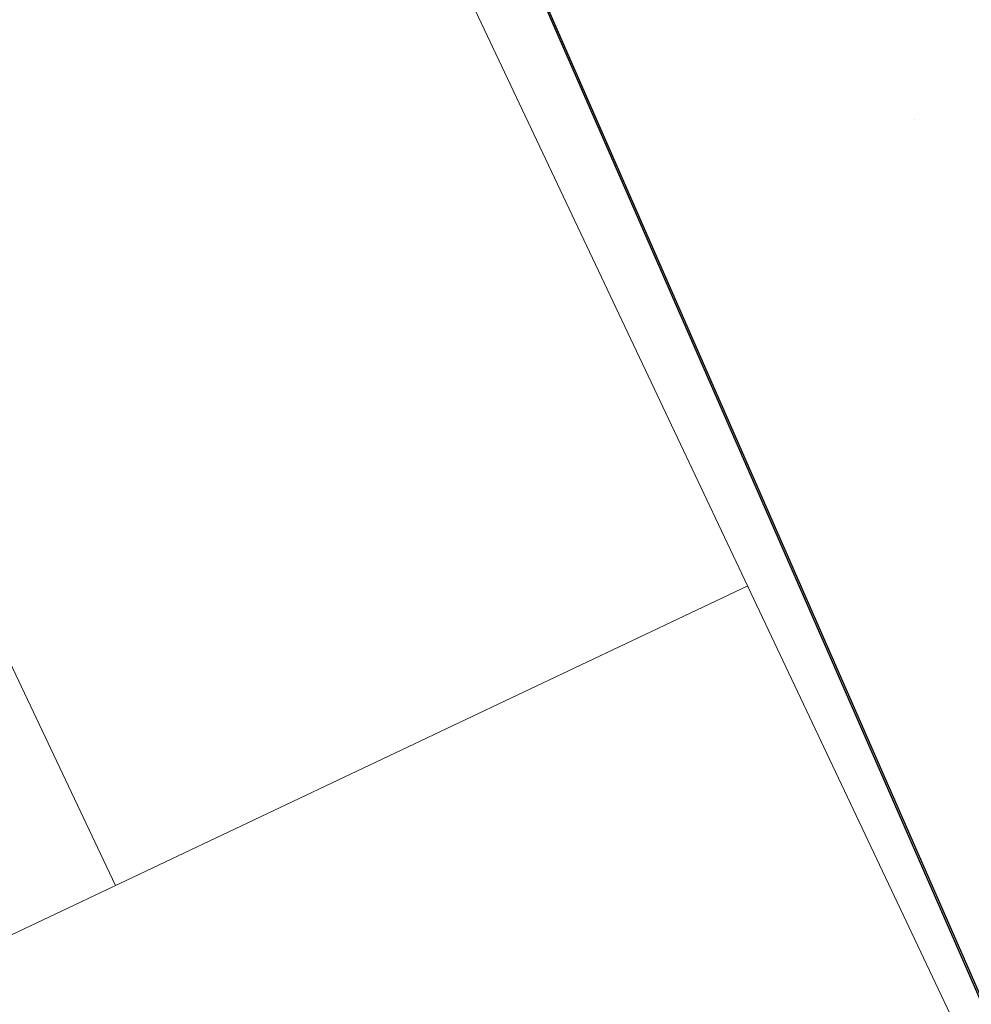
# Model space of a CAD drawing. Header units: metres. Extents: x 134157 to 138734, y 451157 to 455772.
# Tile 503 of 656: x 136620.358 to 136620.686, y 453797.424 to 453797.764. Entities that reach past the tile are written whole.
import ezdxf

# ---------------------------------------------------------------- set-up
doc = ezdxf.new("R2010")
doc.units = ezdxf.units.M
doc.layers.add('-DR-alg-hulplijnen', color=210, linetype='Continuous', plot=False)
doc.layers.add('-DR-nw-gr-arc-gras', color=7, linetype='Continuous', true_color=0xb5d5a4)
doc.layers.add('-DR-nw-inr-fietsparkeren Tulip enkele beugel', color=2, linetype='Continuous')
doc.layers.add('-DR-nw-maatvoering', color=3, linetype='Continuous')
doc.layers.add('-DR-nw-vh-arc-sbs df bruinrood Broeder Alarmstraat', color=7, linetype='Continuous', lineweight=9, true_color=0xd8beb6)
doc.styles.add('2-5TXT', font='arial.ttf')
doc.styles.add('Drong', font='txt', dxfattribs={"height": 1.8})
doc.dimstyles.new('Drong', dxfattribs={"dimtxt": 1.8, "dimasz": 2.5, "dimexe": 0, "dimexo": 0, "dimgap": 0.9, "dimtad": 1, "dimzin": 0, "dimdsep": 46, "dimtxsty": 'Drong', "dimblk": 'dimblk-wit', "dimcen": 0, "dimse1": 1, "dimse2": 1, "dimclrd": 256, "dimclre": 1, "dimclrt": 7, "dimadec": 0, "dimazin": 0, "dimtfac": 1, "dimtmove": 0, "dimatfit": 3, "dimfxl": 1, "dimtolj": 1, "dimtzin": 0, "dimarcsym": 0})
doc.dimstyles.new('VELOPA-drukwerk', dxfattribs={"dimscale": 0, "dimtxt": 2.5, "dimasz": 2, "dimexe": 1, "dimexo": 1, "dimgap": 1, "dimtad": 1, "dimdec": 0, "dimdsep": 46, "dimtxsty": '2-5TXT', "dimcen": 8, "dimadec": 1, "dimazin": 0, "dimtfac": 1, "dimtdec": 0, "dimtmove": 0, "dimatfit": 3, "dimfxl": 1, "dimtolj": 1, "dimtzin": 0, "dimarcsym": 0})
pattern_1 = [(115.3356253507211, (136419.7180158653, 453326.2367068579), (-0.2236810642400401, -0.1059037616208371), [0.06, -0.187485]), (205.3356253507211, (136419.7180158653, 453326.2367068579), (0.1059037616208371, -0.22368106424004), [0.06, -0.187485])]

# ---------------------------------------------------------------- blocks, each defined once
blk = doc.blocks.new('*D482')
at = {"layer": '-DR-alg-hulplijnen', "color": 0, "lineweight": -2, "ltscale": 4, "transparency": 16777216}
for p, q in [((-1.268533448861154e-15, -770.7167233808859), (-1.92714493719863e-14, -1064.726652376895)), ((3625, -770.7167233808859), (3625, -1064.726652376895)), ((41.43344676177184, -1044.009928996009), (3583.566553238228, -1044.009928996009))]:
    blk.add_line(p, q, dxfattribs=at)
at = {"layer": '-DR-alg-hulplijnen', "color": 0, "ltscale": 4, "transparency": 16777216}
for points in [[(41.43344676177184, -1037.104354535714), (41.43344676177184, -1050.915503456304), (-1.800291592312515e-14, -1044.009928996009)], [(3583.566553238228, -1037.104354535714), (3583.566553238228, -1050.915503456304), (3625, -1044.009928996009)]]:
    blk.add_solid(points, dxfattribs=at)
at = {"layer": 'Defpoints', "color": 0, "ltscale": 4, "transparency": 16777216}
for p in [(0, -750), (3625, -750), (3625, -1044.009928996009)]:
    blk.add_point(p, dxfattribs=at)
at = {"layer": '-DR-alg-hulplijnen', "color": 0, "ltscale": 4, "transparency": 16777216, "insert": (1812.5, -996.8320429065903), "char_height": 51.79180845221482, "attachment_point": 5, "style": '2-5TXT'}
blk.add_mtext('\\A1;3625', dxfattribs=at)
blk = doc.blocks.new('*D481')
at = {"layer": '-DR-alg-hulplijnen', "color": 0, "lineweight": -2, "ltscale": 4, "transparency": 16777216}
for p, q in [((3645.716723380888, 3.331503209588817e-15), (4009.119275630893, 6.177109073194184e-14)), ((3988.402552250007, -41.4334467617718), (3988.402552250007, -708.5665532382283)), ((3645.716723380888, -750.0000000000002), (4009.119275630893, -750.0000000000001))]:
    blk.add_line(p, q, dxfattribs=at)
at = {"layer": '-DR-alg-hulplijnen', "color": 0, "ltscale": 4, "transparency": 16777216}
for points in [[(3981.496977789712, -41.43344676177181), (3995.308126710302, -41.4334467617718), (3988.402552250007, 5.843958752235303e-14)], [(3981.496977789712, -708.5665532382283), (3995.308126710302, -708.5665532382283), (3988.402552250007, -750.0000000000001)]]:
    blk.add_solid(points, dxfattribs=at)
at = {"layer": 'Defpoints', "color": 0, "ltscale": 4, "transparency": 16777216}
for p in [(3625.000000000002, 0), (3625.000000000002, -750.0000000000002), (3988.402552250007, -750.0000000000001)]:
    blk.add_point(p, dxfattribs=at)
at = {"layer": '-DR-alg-hulplijnen', "color": 0, "ltscale": 4, "transparency": 16777216, "insert": (3941.242330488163, -375.0000000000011), "char_height": 51.79180845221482, "attachment_point": 5, "rotation": 90, "style": '2-5TXT'}
blk.add_mtext('\\A1;750', dxfattribs=at)
blk = doc.blocks.new('dimblk-wit')
at = {"color": 7}
blk.add_line((2.842170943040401e-14, -0.3333333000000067), (-2.842170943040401e-14, 0.3333333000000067), dxfattribs=at)
blk.add_solid([(0, 0), (-0.7999999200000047, 0.1999999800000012), (-0.7999999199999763, -0.1999999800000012)], dxfattribs=at)
blk = doc.blocks.new('*D634')
at = {"layer": '-DR-nw-maatvoering', "lineweight": -2, "transparency": 16777216}
blk.add_line((136616.4696596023, 453791.6460135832), (136622.2968280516, 453806.2631956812), dxfattribs=at)
at = {"layer": 'Defpoints', "color": 0, "transparency": 16777216}
for p in [(136622.4819835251, 453806.7276496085), (136622.889603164, 453806.5651512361), (136616.6921237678, 453791.0190612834)]:
    blk.add_point(p, dxfattribs=at)
at = {"layer": '-DR-nw-maatvoering', "lineweight": -2, "transparency": 16777216, "xscale": 0.5, "yscale": 0.5, "zscale": 0.5}
for p, rotation in [((136622.481983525, 453806.7276496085), 68.26520454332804), ((136616.2845041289, 453791.1815596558), 248.2652045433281)]:
    blk.add_blockref('dimblk-wit', p, dxfattribs=dict(at, rotation=rotation))
at = {"layer": '-DR-nw-maatvoering', "color": 7, "transparency": 16777216, "insert": (136619.0454071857, 453799.089283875), "char_height": 0.36, "attachment_point": 5, "rotation": 68.26520454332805, "style": 'Drong'}
blk.add_mtext('\\A1;16.75', dxfattribs=at)
blk = doc.blocks.new('Fietsenrek Tulip enkel')
at = {"layer": '-DR-alg-hulplijnen', "ltscale": 4}
for p, q in [((1925, 0), (0, 0)), ((1925, -750), (0, -750))]:
    blk.add_line(p, q, dxfattribs=at)
dim = blk.add_linear_dim(base=(3988.402552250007, -750.0000000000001), p1=(3625, 0), p2=(3625, -750), angle=90, dimstyle='VELOPA-drukwerk', override={"dimscale": 20.71672338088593}, dxfattribs=at)
dim.commit()
dim.dimension.update_dxf_attribs({"geometry": '*D481', "text_midpoint": (3941.242330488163, -375.0000000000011)})
dim = blk.add_linear_dim(base=(3625, -1044.009928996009), p1=(0, -750), p2=(3625, -750), dimstyle='VELOPA-drukwerk', override={"dimscale": 20.71672338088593}, dxfattribs=at)
dim.commit()
dim.dimension.update_dxf_attribs({"geometry": '*D482', "text_midpoint": (1812.5, -996.8320429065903)})

msp = doc.modelspace()

# ---------------------------------------------------------------- hatches: boundary and pattern name
at = {"layer": '-DR-nw-gr-arc-gras', "transparency": 33554687}
h = msp.add_hatch(dxfattribs=at)
h.set_pattern_fill('AGR-BOLLEN', color=256, scale=0.1, pattern_type=2)
h.set_pattern_definition(pattern_1)
edge = h.paths.add_edge_path()
edge.add_arc((-7000776.809524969, 3043164.567559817), 7592527.997363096, 340.0567505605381, 340.0572256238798)
edge.add_line((136455.7815594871, 453494.2542758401), (136455.1236032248, 453494.4934109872))
edge.add_arc((380495.2223584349, 364992.5484406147), 259592.3035530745, 160.0666568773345, 160.0804453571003)
edge.add_line((136433.832290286, 453435.7615323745), (136433.813485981, 453435.768343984))
edge.add_line((136433.813485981, 453435.768343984), (136432.1794965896, 453431.2550945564))
edge.add_line((136432.1794965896, 453431.2550945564), (136432.198303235, 453431.2482893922))
edge.add_line((136432.198303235, 453431.2482893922), (136431.6776287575, 453429.8696050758))
edge.add_line((136431.6776287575, 453429.8696050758), (136432.3363505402, 453429.6312341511))
edge.add_line((136432.3363505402, 453429.6312341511), (136434.3092713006, 453435.0765756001))
h = msp.add_hatch(dxfattribs=at)
h.set_pattern_fill('AGR-BOLLEN', color=256, scale=0.1, pattern_type=2)
h.set_pattern_definition(pattern_1)
edge = h.paths.add_edge_path()
edge.add_line((136644.2753070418, 454017.4218487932), (136643.9350728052, 454016.4814706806))
edge.add_line((136643.9350728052, 454016.4814706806), (136643.8839339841, 454016.3403207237))
edge.add_line((136643.8839339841, 454016.3403207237), (136644.542212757, 454016.1016536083))
edge.add_arc((1711333.983143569, -116117.4265426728), 1674723.581774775, 160.0956720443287, 160.096657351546, ccw=False)
edge.add_line((136654.3469492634, 454043.1812754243), (136653.6888597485, 454043.419891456))
edge.add_line((136653.6888597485, 454043.419891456), (136653.6378049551, 454043.2789838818))
edge.add_line((136653.6378049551, 454043.2789838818), (136653.2975354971, 454042.3386559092))
edge.add_line((136653.2975354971, 454042.3386559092), (136644.2753070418, 454017.4218487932))
at = {"layer": '-DR-nw-vh-arc-sbs df bruinrood Broeder Alarmstraat', "transparency": 33554687}
h = msp.add_hatch(dxfattribs=at)
h.set_pattern_fill('AVH-SBS_DIKFORMAAT_KEPER', color=256, scale=3.5, angle=45, pattern_type=2)
h.set_pattern_definition([(115.3356253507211, (136419.7180158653, 453326.2367068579), (-0.321614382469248, 0.1149290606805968), [0.9660000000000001, -0.483]), (25.33562535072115, (136419.0632007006, 453325.9266788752), (-0.321614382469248, 0.1149290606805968), [0.966, -0.483]), (115.3356253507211, (136419.3505233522, 453326.7307148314), (-0.321614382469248, 0.1149290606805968), [0, -1.449]), (115.3356253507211, (136419.3389369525, 453326.1908287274), (-0.321614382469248, 0.1149290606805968), [0, -1.449])])
h.paths.add_polyline_path([(136622.8075498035, 453806.5944730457), (136616.6100704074, 453791.048383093), (136618.5044023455, 453790.3142710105), (136624.631343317, 453805.9024352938)])

# ---------------------------------------------------------------- block references
at = {"layer": '-DR-nw-inr-fietsparkeren Tulip enkele beugel', "xscale": -0.001, "yscale": 0.001, "zscale": 0.001, "rotation": 113.6629406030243}
for p in [(136620.7208269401, 453801.0963996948), (136620.3365142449, 453800.1009803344), (136619.9505252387, 453799.1128586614), (136619.5669294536, 453798.118378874), (136619.1838070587, 453797.122587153)]:
    msp.add_blockref('Fietsenrek Tulip enkel', p, dxfattribs=at)

# ---------------------------------------------------------------- dimensions: what is measured, and where the dimension line sits
at = {"layer": '-DR-nw-maatvoering'}
dim = msp.add_aligned_dim(p1=(136616.6921237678, 453791.0190612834), p2=(136622.889603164, 453806.5651512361), distance=0.4388160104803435, dimstyle='Drong', override={"dimrnd": 0.05, "dimtfill": 0}, dxfattribs=at)
dim.commit()
dim.dimension.update_dxf_attribs({"geometry": '*D634', "text_midpoint": (136619.0454071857, 453799.089283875)})

doc.saveas('drawing.dxf')
